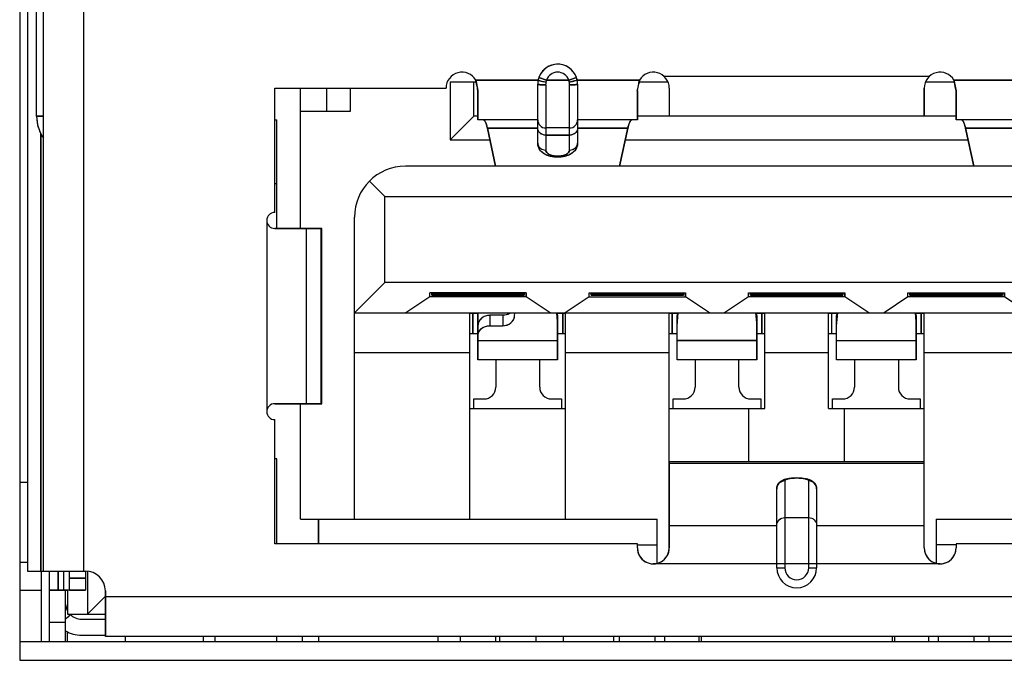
# Model space of a CAD drawing. Header units: millimetres. Extents: x 0 to 1750, y -1720 to 477.
# Tile 291 of 317: x 657.02 to 669.37, y -69.49 to -61.45. Entities that reach past the tile are written whole.
import ezdxf

# ---------------------------------------------------------------- set-up
doc = ezdxf.new("R2010")
doc.units = ezdxf.units.MM
doc.header["$LTSCALE"] = 92.51
for name, color, linetype in [('101304998_DXF_CONTINUOUS_LINE', 7, 'CONTINUOUS'), ('_101304998_1DXF_CONTINUOUS_LINE', 7, 'CONTINUOUS'), ('DE-11-072043DXF_CONTINUOUS_LINE', 7, 'CONTINUOUS'), ('DE-13-001875DXF_CONTINUOUS_LINE', 7, 'CONTINUOUS'), ('DE-19-009523DXF_CONTINUOUS_LINE', 7, 'CONTINUOUS'), ('DFN_10P_20_9DXF_CONTINUOUS_LINE', 7, 'CONTINUOUS'), ('MANIFOLD_SOLDXF_CONTINUOUS_LINE', 7, 'CONTINUOUS'), ('QFN_64P_20_SDXF_CONTINUOUS_LINE', 7, 'CONTINUOUS'), ('RES0402_M_1_DXF_CONTINUOUS_LINE', 7, 'CONTINUOUS'), ('SOT457_M_1_1DXF_CONTINUOUS_LINE', 7, 'CONTINUOUS')]:
    doc.layers.add(name, color=color, linetype=linetype)

msp = doc.modelspace()

# ---------------------------------------------------------------- linework, layer by layer
at = {"layer": '101304998_DXF_CONTINUOUS_LINE'}
for p, q in [((657.115, -39.165), (657.115, -68.365)), ((657.316, -68.365), (657.316, -39.165)), ((657.816, -39.129), (657.816, -68.365)), ((657.228, -62.655), (657.228, -59.655)), ((662.416, -62.225), (662.416, -62.955)), ((662.416, -62.225), (662.739, -62.225)), ((662.716, -62.655), (662.716, -62.225)), ((662.739, -62.205), (663.521, -62.205)), ((663.516, -62.996), (663.516, -62.255)), ((663.624, -62.205), (663.53, -62.172)), ((663.616, -62.265), (663.616, -63.082)), ((663.624, -62.205), (663.907, -62.205)), ((664.001, -62.172), (663.907, -62.205)), ((663.916, -63.082), (663.916, -62.265)), ((664.011, -62.205), (664.792, -62.205)), ((664.016, -62.255), (664.016, -62.705)), ((664.792, -62.225), (665.149, -62.225)), ((665.098, -62.155), (668.433, -62.155)), ((668.383, -62.225), (668.739, -62.225)), ((668.739, -62.205), (669.521, -62.205)), ((668.74, -62.213), (668.739, -62.205)), ((660.216, -63.865), (660.216, -62.305)), ((660.216, -62.305), (662.366, -62.305)), ((660.541, -64.065), (660.541, -62.305)), ((660.866, -62.305), (660.866, -62.595)), ((661.166, -62.595), (661.166, -62.305)), ((662.766, -62.705), (662.766, -62.337)), ((664.766, -62.337), (664.766, -62.705)), ((665.166, -62.305), (665.166, -62.655)), ((668.366, -62.305), (668.366, -62.655)), ((668.766, -62.705), (668.766, -62.337)), ((660.541, -62.595), (661.166, -62.595)), ((657.228, -62.655), (657.316, -62.655)), ((660.216, -62.705), (660.241, -62.705)), ((660.241, -64.065), (660.241, -62.705)), ((662.716, -62.655), (662.416, -62.955)), ((662.766, -62.655), (662.716, -62.655)), ((663.516, -62.705), (662.766, -62.705)), ((662.858, -62.728), (662.862, -62.736)), ((664.766, -62.705), (664.016, -62.705)), ((664.016, -62.71), (664.016, -62.996)), ((664.67, -62.736), (664.673, -62.728)), ((665.166, -62.655), (664.766, -62.655)), ((668.366, -62.655), (665.166, -62.655)), ((668.766, -62.655), (668.366, -62.655)), ((669.516, -62.705), (668.766, -62.705)), ((668.858, -62.728), (668.862, -62.736)), ((657.282, -62.878), (657.282, -68.365)), ((662.885, -62.809), (662.988, -63.285)), ((662.885, -62.809), (663.516, -62.809)), ((663.916, -62.805), (663.616, -62.805)), ((664.016, -62.809), (664.646, -62.809)), ((664.543, -63.285), (664.646, -62.809)), ((668.885, -62.809), (668.988, -63.285)), ((668.885, -62.809), (669.516, -62.809)), ((662.416, -62.955), (662.917, -62.955)), ((663.616, -62.895), (663.916, -62.895)), ((664.614, -62.955), (668.917, -62.955)), ((671.676, -63.285), (661.856, -63.285)), ((661.596, -63.665), (661.403, -63.473)), ((660.241, -63.505), (660.216, -63.505)), ((661.596, -64.745), (661.596, -63.665)), ((661.596, -63.665), (671.936, -63.665)), ((660.121, -66.334), (660.121, -63.996)), ((661.216, -67.715), (661.216, -63.925)), ((660.216, -64.065), (660.807, -64.065)), ((660.611, -64.065), (660.611, -66.265)), ((660.797, -66.265), (660.797, -64.065)), ((660.807, -66.265), (660.807, -64.065)), ((661.216, -65.125), (661.596, -64.745)), ((671.936, -64.745), (661.596, -64.745)), ((662.161, -64.925), (661.861, -65.125)), ((662.161, -64.925), (662.161, -64.875)), ((663.371, -64.875), (662.161, -64.875)), ((663.371, -64.925), (662.161, -64.925)), ((662.186, -64.905), (662.186, -64.875)), ((662.186, -64.905), (663.346, -64.905)), ((663.339, -64.889), (662.193, -64.889)), ((663.346, -64.875), (663.346, -64.905)), ((663.371, -64.925), (663.371, -64.875)), ((663.671, -65.125), (663.371, -64.925)), ((664.161, -64.925), (663.861, -65.125)), ((664.161, -64.925), (664.161, -64.875)), ((664.161, -64.875), (665.371, -64.875)), ((664.161, -64.925), (665.371, -64.925)), ((664.186, -64.905), (664.186, -64.875)), ((664.186, -64.905), (665.346, -64.905)), ((665.339, -64.889), (664.193, -64.889)), ((665.346, -64.875), (665.346, -64.905)), ((665.371, -64.925), (665.371, -64.875)), ((665.671, -65.125), (665.371, -64.925)), ((666.161, -64.925), (665.861, -65.125)), ((666.161, -64.925), (666.161, -64.875)), ((666.161, -64.875), (667.371, -64.875)), ((667.371, -64.925), (666.161, -64.925)), ((666.186, -64.905), (666.186, -64.875)), ((666.186, -64.905), (667.346, -64.905)), ((667.339, -64.889), (666.193, -64.889)), ((667.346, -64.875), (667.346, -64.905)), ((667.371, -64.925), (667.371, -64.875)), ((667.671, -65.125), (667.371, -64.925)), ((668.161, -64.925), (667.861, -65.125)), ((668.161, -64.925), (668.161, -64.875)), ((668.161, -64.875), (669.371, -64.875)), ((669.371, -64.925), (668.161, -64.925)), ((668.186, -64.905), (668.186, -64.875)), ((668.186, -64.905), (669.346, -64.905)), ((669.339, -64.889), (668.193, -64.889)), ((669.346, -64.875), (669.346, -64.905)), ((669.371, -64.925), (669.371, -64.875)), ((661.216, -65.125), (672.316, -65.125)), ((662.666, -67.715), (662.666, -65.125)), ((662.702, -65.135), (662.666, -65.135)), ((662.702, -65.135), (662.702, -65.385)), ((662.765, -65.135), (662.702, -65.135)), ((662.766, -65.715), (662.766, -65.125)), ((662.916, -65.156), (662.916, -65.286)), ((663.077, -65.156), (662.916, -65.156)), ((663.077, -65.156), (663.077, -65.286)), ((663.226, -65.167), (663.23, -65.125)), ((663.751, -65.125), (663.766, -65.286)), ((663.766, -65.156), (663.763, -65.125)), ((663.766, -65.156), (663.766, -65.715)), ((663.829, -65.135), (663.767, -65.135)), ((663.829, -65.385), (663.829, -65.135)), ((663.861, -65.135), (663.829, -65.135)), ((663.866, -67.715), (663.866, -65.125)), ((665.166, -66.989), (665.166, -65.125)), ((665.202, -65.135), (665.166, -65.135)), ((665.202, -65.135), (665.202, -65.385)), ((665.264, -65.135), (665.202, -65.135)), ((665.268, -65.125), (665.265, -65.159)), ((665.265, -65.289), (665.28, -65.125)), ((665.265, -65.715), (665.265, -65.159)), ((666.25, -65.125), (666.265, -65.289)), ((666.265, -65.159), (666.262, -65.125)), ((666.328, -65.135), (666.265, -65.135)), ((666.265, -65.159), (666.265, -65.715)), ((666.328, -65.385), (666.328, -65.135)), ((666.366, -65.135), (666.328, -65.135)), ((666.366, -66.325), (666.366, -65.125)), ((667.166, -66.325), (667.166, -65.125)), ((667.202, -65.135), (667.166, -65.135)), ((667.202, -65.135), (667.202, -65.385)), ((667.264, -65.135), (667.202, -65.135)), ((667.268, -65.125), (667.265, -65.159)), ((667.265, -65.289), (667.28, -65.125)), ((667.265, -65.715), (667.265, -65.159)), ((668.25, -65.125), (668.265, -65.289)), ((668.265, -65.159), (668.262, -65.125)), ((668.328, -65.135), (668.265, -65.135)), ((668.265, -65.159), (668.265, -65.715)), ((668.328, -65.385), (668.328, -65.135)), ((668.366, -65.135), (668.328, -65.135)), ((668.366, -66.989), (668.366, -65.125)), ((662.916, -65.286), (663.077, -65.286)), ((662.666, -65.385), (662.766, -65.385)), ((662.766, -65.474), (663.766, -65.474)), ((663.766, -65.385), (663.866, -65.385)), ((665.166, -65.385), (665.265, -65.385)), ((665.265, -65.474), (666.265, -65.474)), ((666.266, -65.385), (666.366, -65.385)), ((667.166, -65.385), (667.265, -65.385)), ((667.265, -65.474), (668.265, -65.474)), ((668.266, -65.385), (668.366, -65.385)), ((662.666, -65.625), (661.216, -65.625)), ((663.766, -65.715), (662.766, -65.715)), ((662.991, -65.715), (662.991, -66.056)), ((663.541, -66.056), (663.541, -65.715)), ((665.166, -65.625), (663.866, -65.625)), ((666.265, -65.715), (665.265, -65.715)), ((665.491, -65.715), (665.491, -66.056)), ((666.041, -66.056), (666.041, -65.715)), ((667.166, -65.625), (666.366, -65.625)), ((668.265, -65.715), (667.265, -65.715)), ((667.491, -65.715), (667.491, -66.056)), ((668.041, -65.715), (668.041, -66.056)), ((669.666, -65.625), (668.366, -65.625)), ((662.716, -66.325), (662.716, -66.206)), ((662.716, -66.206), (662.841, -66.206)), ((663.691, -66.206), (663.816, -66.206)), ((663.816, -66.206), (663.816, -66.325)), ((665.216, -66.325), (665.216, -66.206)), ((665.216, -66.206), (665.341, -66.206)), ((666.191, -66.206), (666.316, -66.206)), ((666.316, -66.206), (666.316, -66.325)), ((667.216, -66.325), (667.216, -66.206)), ((667.216, -66.206), (667.341, -66.206)), ((668.191, -66.206), (668.316, -66.206)), ((668.316, -66.206), (668.316, -66.325)), ((660.807, -66.265), (660.216, -66.265)), ((660.541, -67.715), (660.541, -66.265)), ((662.666, -66.325), (663.866, -66.325)), ((665.166, -66.325), (666.366, -66.325)), ((666.166, -66.989), (666.166, -66.325)), ((667.166, -66.325), (668.366, -66.325)), ((667.366, -66.989), (667.366, -66.325)), ((660.216, -68.025), (660.216, -66.465)), ((660.241, -66.955), (660.216, -66.955)), ((660.241, -68.025), (660.241, -66.955)), ((665.166, -68.075), (665.166, -66.989)), ((665.166, -66.989), (668.366, -66.989)), ((668.366, -67.015), (665.166, -67.015)), ((668.366, -68.075), (668.366, -66.989)), ((666.516, -68.325), (666.516, -67.332)), ((666.616, -67.235), (666.616, -68.325)), ((666.916, -68.325), (666.916, -67.235)), ((667.016, -67.332), (667.016, -68.325)), ((666.616, -67.695), (666.916, -67.695)), ((660.541, -67.715), (665.016, -67.715)), ((660.766, -68.025), (660.766, -67.715)), ((665.016, -68.269), (665.016, -67.715)), ((665.166, -67.792), (666.516, -67.792)), ((667.016, -67.792), (668.366, -67.792)), ((668.516, -67.715), (668.516, -68.269)), ((668.516, -67.715), (672.991, -67.715)), ((664.766, -68.025), (660.216, -68.025)), ((664.766, -68.075), (664.766, -68.025)), ((664.766, -68.035), (665.016, -68.035)), ((668.766, -68.035), (668.516, -68.035)), ((668.766, -68.025), (668.766, -68.075)), ((673.316, -68.025), (668.766, -68.025)), ((668.566, -68.275), (664.966, -68.275)), ((657.115, -68.365), (657.315, -68.365)), ((657.291, -69.255), (657.291, -68.365)), ((657.316, -68.365), (657.841, -68.365)), ((657.391, -69.255), (657.391, -68.365)), ((657.497, -68.365), (657.497, -68.605)), ((657.565, -68.365), (657.565, -68.605)), ((657.641, -68.605), (657.641, -68.365)), ((657.841, -68.365), (657.841, -68.605)), ((657.866, -68.365), (657.866, -68.905)), ((666.516, -68.325), (666.616, -68.325)), ((666.916, -68.325), (667.016, -68.325)), ((657.641, -68.455), (657.841, -68.455)), ((657.391, -68.605), (657.616, -68.605)), ((657.591, -69.255), (657.591, -68.605)), ((657.616, -68.605), (657.616, -68.905)), ((657.841, -68.605), (657.641, -68.605)), ((657.866, -68.905), (658.088, -68.683)), ((658.091, -69.185), (658.091, -68.615)), ((658.091, -68.685), (675.441, -68.685)), ((657.616, -68.905), (658.091, -68.905)), ((657.649, -68.91), (657.618, -68.942)), ((657.391, -69.005), (657.591, -69.005)), ((657.618, -68.942), (657.591, -68.969)), ((657.791, -68.969), (658.091, -68.969)), ((657.616, -69.255), (657.616, -69.129)), ((657.791, -69.169), (658.091, -69.169)), ((675.441, -69.185), (658.091, -69.185)), ((658.341, -69.185), (658.341, -69.255)), ((659.316, -69.185), (659.316, -69.255)), ((659.466, -69.185), (659.466, -69.255)), ((660.241, -69.255), (660.241, -69.185)), ((660.766, -69.185), (660.766, -69.255)), ((662.266, -69.255), (662.266, -69.185)), ((662.541, -69.185), (662.541, -69.255)), ((662.991, -69.255), (662.991, -69.185)), ((663.041, -69.255), (663.041, -69.185)), ((663.491, -69.185), (663.491, -69.255)), ((663.841, -69.255), (663.841, -69.185)), ((664.541, -69.255), (664.541, -69.185)), ((664.991, -69.255), (664.991, -69.185)), ((665.111, -69.255), (665.111, -69.185)), ((665.541, -69.255), (665.541, -69.185)), ((665.566, -69.185), (665.566, -69.255)), ((667.966, -69.255), (667.966, -69.185)), ((667.991, -69.185), (667.991, -69.255)), ((668.421, -69.185), (668.421, -69.255)), ((668.541, -69.185), (668.541, -69.255)), ((668.991, -69.255), (668.991, -69.185))]:
    msp.add_line(p, q, dxfattribs=at)
for centre, radius, start, end in [((663.766, -62.255), 0.25, 19.4712, 160.5288), ((662.566, -62.305), 0.2, 30, 180), ((663.766, -62.255), 0.15, 19.4712, 160.5288), ((664.966, -62.305), 0.2, 0, 150), ((668.566, -62.305), 0.2, 30, 180), ((681.478, -58.463), 19.109, 191.2935, 191.6967), ((663.766, -62.255), 0.25, 171.0285, 177.4294), ((663.766, -62.255), 0.25, 177.432, 179.9998), ((663.766, -62.255), 0.25, 168.4633, 171.0259), ((663.766, -62.255), 0.251, 166.7221, 168.4638), ((663.765, -62.255), 0.25, 164.9202, 166.7218), ((663.765, -62.255), 0.249, 163.1557, 164.9199), ((663.766, -62.255), 0.25, 160.5275, 163.1543), ((663.895, -60.788), 1.467, 256.7138, 257.1393), ((664.056, -60.073), 2.2, 257.1789, 258.5215), ((663.83, -62.265), 0.215, 170.3672, 180.0112), ((663.825, -62.264), 0.209, 163.6074, 170.3563), ((663.706, -62.264), 0.209, 9.6437, 16.3926), ((663.475, -60.073), 2.2, 281.4785, 282.8211), ((663.701, -62.265), 0.215, 359.9888, 9.6328), ((663.636, -60.788), 1.467, 282.8607, 283.2862), ((663.765, -62.255), 0.25, 17.7034, 19.472), ((663.766, -62.255), 0.25, 14.8836, 17.703), ((663.765, -62.255), 0.25, 11.5354, 14.8806), ((663.765, -62.255), 0.25, 1.5623, 11.5275), ((663.766, -62.255), 0.25, 0, 1.5529), ((647.321, -58.723), 17.815, 348.2943, 348.5811), ((642.924, -57.834), 22.301, 348.579, 348.6953), ((687.085, -58.543), 18.708, 191.3133, 191.7), ((662.833, -62.722), 0.0167, 61.4852, 67.2258), ((662.825, -62.733), 0.0304, 45.7693, 49.6065), ((662.754, -62.782), 0.117, 27.564, 29.1206), ((662.684, -62.816), 0.195, 23.2122, 24.3109), ((663.616, -62.705), 0.1, 180, 270), ((663.916, -62.705), 0.1, 270, 0), ((664.847, -62.816), 0.195, 155.6891, 156.7878), ((664.777, -62.782), 0.117, 150.8794, 152.436), ((664.706, -62.733), 0.0304, 130.3935, 134.2307), ((664.698, -62.722), 0.0167, 112.7742, 118.5148), ((668.833, -62.722), 0.0167, 61.4852, 67.2258), ((668.825, -62.733), 0.0304, 45.7693, 49.6065), ((668.754, -62.782), 0.117, 27.564, 29.1206), ((668.684, -62.816), 0.195, 23.2122, 24.3109), ((662.406, -62.917), 0.491, 17.2174, 17.8042), ((662.316, -62.945), 0.585, 15.8996, 17.1959), ((662.213, -62.974), 0.693, 15.4611, 15.9225), ((662.07, -63.013), 0.84, 14.069, 15.4315), ((665.461, -63.013), 0.84, 164.5685, 165.931), ((665.319, -62.974), 0.693, 164.0775, 164.5389), ((665.215, -62.945), 0.585, 162.8041, 164.1004), ((665.125, -62.917), 0.491, 162.1958, 162.7826), ((668.406, -62.917), 0.491, 17.2174, 17.8042), ((668.316, -62.945), 0.585, 15.8996, 17.1959), ((668.213, -62.974), 0.693, 15.4611, 15.9225), ((668.07, -63.013), 0.84, 14.069, 15.4315), ((663.655, -62.996), 0.139, 180.0096, 188.1082), ((663.876, -62.996), 0.14, 351.5973, 359.9947), ((661.856, -63.925), 0.64, 90, 180), ((660.216, -63.965), 0.1, 90, 270), ((662.841, -66.056), 0.15, 270, 0), ((663.691, -66.056), 0.15, 180, 270), ((665.341, -66.056), 0.15, 270, 360), ((666.191, -66.056), 0.15, 180, 270), ((667.341, -66.056), 0.15, 270, 360), ((668.191, -66.056), 0.15, 180, 270), ((660.216, -66.365), 0.1, 90, 270), ((666.626, -67.332), 0.11, 170.4518, 179.9826), ((666.609, -67.332), 0.0933, 170.9334, 179.9645), ((666.905, -67.332), 0.11, 0.0175, 8.9695), ((664.966, -68.075), 0.2, 180, 0), ((668.566, -68.075), 0.2, 180, 0), ((657.841, -68.615), 0.25, 0, 90), ((666.766, -68.325), 0.25, 180, 0), ((666.766, -68.325), 0.15, 180, 0), ((657.791, -68.769), 0.2, 189.9916, 208.888), ((657.791, -68.769), 0.2, 224.9999, 270), ((657.791, -68.769), 0.4, 239.9857, 270)]:
    msp.add_arc(centre, radius, start, end, dxfattribs=at)
for points, knots in [([(663.516, -62.255), (663.516, -62.257), (663.519, -62.258), (663.522, -62.259), (663.523, -62.259)], [0, 0, 0, 0, 0.588688, 1, 1, 1, 1]), ([(663.521, -62.205), (663.521, -62.206), (663.525, -62.207), (663.531, -62.209), (663.543, -62.212), (663.552, -62.215), (663.558, -62.216)], [0, 0, 0, 0, 0.062858, 0.249165, 0.567001, 1, 1, 1, 1]), ([(663.523, -62.259), (663.535, -62.262), (663.567, -62.264), (663.597, -62.265), (663.616, -62.265)], [0, 0, 0, 0, 0.41525, 1, 1, 1, 1]), ([(663.916, -62.265), (663.928, -62.265), (663.951, -62.265), (663.984, -62.263), (664.001, -62.26), (664.016, -62.258), (664.016, -62.255)], [0, 0, 0, 0, 0.363643, 0.699215, 0.921698, 1, 1, 1, 1]), ([(664.01, -62.206), (664.009, -62.207), (663.997, -62.21), (663.984, -62.213), (663.974, -62.216)], [0, 0, 0, 0, 0.109738, 1, 1, 1, 1]), ([(664.011, -62.205), (664.011, -62.205), (664.01, -62.206), (664.01, -62.206), (664.01, -62.206)], [0, 0, 0, 0, 0.326833, 1, 1, 1, 1]), ([(662.841, -62.707), (662.842, -62.707), (662.843, -62.708), (662.844, -62.709), (662.845, -62.71)], [0, 0, 0, 0, 0.481996, 1, 1, 1, 1]), ([(664.686, -62.71), (664.687, -62.709), (664.688, -62.708), (664.69, -62.707), (664.69, -62.707)], [0, 0, 0, 0, 0.518004, 1, 1, 1, 1]), ([(668.841, -62.707), (668.842, -62.707), (668.843, -62.708), (668.844, -62.709), (668.845, -62.71)], [0, 0, 0, 0, 0.481996, 1, 1, 1, 1]), ([(663.616, -62.895), (663.591, -62.895), (663.541, -62.88), (663.516, -62.832), (663.516, -62.809)], [0, 0, 0, 0, 0.526206, 1, 1, 1, 1]), ([(663.995, -62.861), (663.981, -62.878), (663.952, -62.892), (663.923, -62.895), (663.916, -62.895)], [0, 0, 0, 0, 0.739857, 1, 1, 1, 1]), ([(663.516, -62.996), (663.516, -63.019), (663.541, -63.067), (663.591, -63.082), (663.616, -63.082)], [0, 0, 0, 0, 0.473794, 1, 1, 1, 1]), ([(663.916, -63.082), (663.941, -63.082), (663.991, -63.067), (664.016, -63.019), (664.016, -62.996)], [0, 0, 0, 0, 0.526206, 1, 1, 1, 1]), ([(664.014, -63.017), (664.01, -63.042), (663.988, -63.09), (663.926, -63.14), (663.849, -63.167), (663.765, -63.175), (663.682, -63.166), (663.605, -63.139), (663.543, -63.09), (663.521, -63.041), (663.517, -63.016)], [0, 0, 0, 0, 0.119715, 0.24002, 0.366322, 0.500166, 0.633959, 0.760145, 0.880158, 1, 1, 1, 1]), ([(663.616, -63.082), (663.616, -63.106), (663.654, -63.139), (663.71, -63.155), (663.766, -63.161), (663.822, -63.155), (663.877, -63.139), (663.915, -63.106), (663.916, -63.082)], [0, 0, 0, 0, 0.194547, 0.338438, 0.5, 0.661562, 0.805453, 1, 1, 1, 1]), ([(662.193, -64.889), (662.191, -64.889), (662.189, -64.889), (662.186, -64.889), (662.186, -64.889)], [0, 0, 0, 0, 0.746644, 1, 1, 1, 1]), ([(663.346, -64.889), (663.346, -64.889), (663.342, -64.889), (663.34, -64.889), (663.339, -64.889)], [0, 0, 0, 0, 0.253354, 1, 1, 1, 1]), ([(664.193, -64.889), (664.191, -64.889), (664.189, -64.889), (664.186, -64.889), (664.186, -64.889)], [0, 0, 0, 0, 0.746644, 1, 1, 1, 1]), ([(665.346, -64.889), (665.346, -64.889), (665.342, -64.889), (665.34, -64.889), (665.339, -64.889)], [0, 0, 0, 0, 0.253354, 1, 1, 1, 1]), ([(666.193, -64.889), (666.191, -64.889), (666.189, -64.889), (666.186, -64.889), (666.186, -64.889)], [0, 0, 0, 0, 0.746644, 1, 1, 1, 1]), ([(667.346, -64.889), (667.346, -64.889), (667.342, -64.889), (667.34, -64.889), (667.339, -64.889)], [0, 0, 0, 0, 0.253354, 1, 1, 1, 1]), ([(668.193, -64.889), (668.191, -64.889), (668.189, -64.889), (668.186, -64.889), (668.186, -64.889)], [0, 0, 0, 0, 0.746644, 1, 1, 1, 1]), ([(669.346, -64.889), (669.346, -64.889), (669.342, -64.889), (669.34, -64.889), (669.339, -64.889)], [0, 0, 0, 0, 0.253354, 1, 1, 1, 1]), ([(662.858, -65.166), (662.849, -65.169), (662.816, -65.184), (662.789, -65.211), (662.777, -65.235)], [0, 0, 0, 0, 0.263292, 1, 1, 1, 1]), ([(663.077, -65.286), (663.113, -65.286), (663.184, -65.265), (663.223, -65.2), (663.226, -65.167)], [0, 0, 0, 0, 0.526141, 1, 1, 1, 1]), ([(662.766, -65.414), (662.766, -65.381), (662.803, -65.308), (662.878, -65.286), (662.916, -65.286)], [0, 0, 0, 0, 0.472466, 1, 1, 1, 1]), ([(666.517, -67.314), (666.521, -67.289), (666.548, -67.244), (666.614, -67.21), (666.687, -67.197), (666.766, -67.192), (666.845, -67.197), (666.918, -67.211), (666.984, -67.244), (667.01, -67.29), (667.014, -67.315)], [0, 0, 0, 0, 0.126596, 0.241364, 0.36284, 0.500253, 0.637628, 0.75837, 0.872986, 1, 1, 1, 1]), ([(666.916, -67.235), (666.916, -67.229), (666.899, -67.215), (666.85, -67.202), (666.766, -67.194), (666.682, -67.202), (666.632, -67.215), (666.616, -67.229), (666.616, -67.235)], [0, 0, 0, 0, 0.058036, 0.166788, 0.5, 0.833211, 0.941964, 1, 1, 1, 1]), ([(666.616, -67.235), (666.593, -67.235), (666.545, -67.251), (666.52, -67.295), (666.517, -67.317)], [0, 0, 0, 0, 0.505319, 1, 1, 1, 1]), ([(667.016, -67.332), (667.016, -67.307), (666.993, -67.255), (666.941, -67.235), (666.916, -67.235)], [0, 0, 0, 0, 0.494037, 1, 1, 1, 1]), ([(666.516, -67.792), (666.516, -67.767), (666.538, -67.715), (666.59, -67.695), (666.616, -67.695)], [0, 0, 0, 0, 0.494037, 1, 1, 1, 1]), ([(666.916, -67.695), (666.941, -67.695), (666.993, -67.715), (667.016, -67.767), (667.016, -67.792)], [0, 0, 0, 0, 0.505963, 1, 1, 1, 1])]:
    msp.add_open_spline(points, degree=3, knots=knots, dxfattribs=at)
for points in [[(657.228, -62.655), (657.228, -62.753), (657.26, -62.854), (657.315, -62.935)], [(662.846, -62.711), (662.85, -62.715), (662.854, -62.72), (662.856, -62.725)], [(662.863, -62.739), (662.867, -62.748), (662.87, -62.757), (662.873, -62.767)], [(664.658, -62.767), (664.661, -62.757), (664.664, -62.748), (664.668, -62.739)], [(664.675, -62.725), (664.678, -62.72), (664.681, -62.715), (664.685, -62.711)], [(668.846, -62.711), (668.85, -62.715), (668.854, -62.72), (668.856, -62.725)], [(668.863, -62.739), (668.867, -62.748), (668.87, -62.757), (668.873, -62.767)], [(664.016, -62.809), (664.016, -62.828), (664.007, -62.847), (663.995, -62.861)], [(662.916, -65.156), (662.896, -65.156), (662.876, -65.16), (662.858, -65.166)], [(663.132, -65.147), (663.114, -65.153), (663.095, -65.156), (663.077, -65.156)], [(663.174, -65.125), (663.161, -65.135), (663.147, -65.142), (663.132, -65.147)], [(662.777, -65.235), (662.77, -65.25), (662.766, -65.268), (662.766, -65.285)]]:
    msp.add_open_spline(points, degree=3, dxfattribs=at)
at = {"layer": '_101304998_1DXF_CONTINUOUS_LINE'}
for p, q in [((657.228, -62.655), (657.228, -59.655)), ((662.416, -62.225), (662.416, -62.955)), ((662.416, -62.225), (662.743, -62.225)), ((662.716, -62.655), (662.716, -62.225)), ((664.788, -62.225), (665.149, -62.225)), ((668.383, -62.225), (668.743, -62.225)), ((660.541, -64.065), (660.541, -62.305)), ((660.866, -62.305), (660.866, -62.595)), ((661.166, -62.595), (661.166, -62.305)), ((660.541, -62.595), (661.166, -62.595)), ((657.316, -62.655), (657.228, -62.655)), ((662.716, -62.655), (662.416, -62.955)), ((662.766, -62.655), (662.716, -62.655)), ((665.166, -62.655), (664.766, -62.655)), ((668.766, -62.655), (668.366, -62.655)), ((662.416, -62.955), (662.917, -62.955)), ((664.614, -62.955), (668.917, -62.955)), ((671.676, -63.285), (661.856, -63.285)), ((661.596, -63.665), (661.403, -63.473)), ((661.596, -64.745), (661.596, -63.665)), ((661.596, -63.665), (671.936, -63.665)), ((661.216, -67.715), (661.216, -63.925)), ((661.216, -65.125), (661.596, -64.745)), ((671.936, -64.745), (661.596, -64.745)), ((662.161, -64.925), (661.861, -65.125)), ((662.161, -64.925), (662.161, -64.875)), ((663.371, -64.875), (662.161, -64.875)), ((663.371, -64.925), (662.161, -64.925)), ((662.186, -64.905), (662.186, -64.875)), ((662.186, -64.905), (663.346, -64.905)), ((663.339, -64.889), (662.193, -64.889)), ((663.346, -64.905), (663.346, -64.875)), ((663.371, -64.875), (663.371, -64.925)), ((663.671, -65.125), (663.371, -64.925)), ((664.161, -64.925), (663.861, -65.125)), ((664.161, -64.925), (664.161, -64.875)), ((664.161, -64.875), (665.371, -64.875)), ((664.161, -64.925), (665.371, -64.925)), ((664.186, -64.905), (664.186, -64.875)), ((665.346, -64.905), (664.186, -64.905)), ((665.346, -64.905), (664.186, -64.905)), ((665.339, -64.889), (664.193, -64.889)), ((665.346, -64.905), (665.346, -64.875)), ((665.371, -64.875), (665.371, -64.925)), ((665.671, -65.125), (665.371, -64.925)), ((666.161, -64.925), (665.861, -65.125)), ((666.161, -64.925), (666.161, -64.875)), ((666.161, -64.875), (667.371, -64.875)), ((667.371, -64.925), (666.161, -64.925)), ((666.186, -64.905), (666.186, -64.875)), ((666.186, -64.905), (667.346, -64.905)), ((667.339, -64.889), (666.193, -64.889)), ((667.346, -64.905), (667.346, -64.875)), ((667.371, -64.875), (667.371, -64.925)), ((667.671, -65.125), (667.371, -64.925)), ((668.161, -64.925), (667.861, -65.125)), ((668.161, -64.925), (668.161, -64.875)), ((668.161, -64.875), (669.371, -64.875)), ((669.371, -64.925), (668.161, -64.925)), ((668.186, -64.905), (668.186, -64.875)), ((668.186, -64.905), (669.346, -64.905)), ((669.339, -64.889), (668.193, -64.889)), ((669.346, -64.905), (669.346, -64.875)), ((669.371, -64.875), (669.371, -64.925)), ((669.671, -65.125), (669.371, -64.925)), ((661.216, -65.125), (672.316, -65.125)), ((662.666, -67.715), (662.666, -65.125)), ((662.702, -65.135), (662.666, -65.135)), ((662.702, -65.385), (662.702, -65.135)), ((662.761, -65.135), (662.702, -65.135)), ((662.766, -65.125), (662.766, -65.715)), ((662.916, -65.156), (662.916, -65.286)), ((663.077, -65.156), (662.916, -65.156)), ((663.077, -65.156), (663.077, -65.286)), ((663.226, -65.167), (663.23, -65.125)), ((663.751, -65.125), (663.766, -65.286)), ((663.766, -65.156), (663.763, -65.125)), ((663.766, -65.715), (663.766, -65.156)), ((663.829, -65.135), (663.77, -65.135)), ((663.829, -65.135), (663.829, -65.385)), ((663.861, -65.135), (663.829, -65.135)), ((663.866, -67.715), (663.866, -65.125)), ((665.166, -66.989), (665.166, -65.125)), ((665.202, -65.135), (665.166, -65.135)), ((665.202, -65.385), (665.202, -65.135)), ((665.26, -65.135), (665.202, -65.135)), ((665.268, -65.125), (665.265, -65.159)), ((665.265, -65.289), (665.28, -65.125)), ((665.265, -65.715), (665.265, -65.159)), ((666.25, -65.125), (666.265, -65.289)), ((666.265, -65.159), (666.262, -65.125)), ((666.265, -65.715), (666.265, -65.159)), ((666.328, -65.135), (666.269, -65.135)), ((666.328, -65.135), (666.328, -65.385)), ((666.366, -65.135), (666.328, -65.135)), ((666.366, -66.325), (666.366, -65.125)), ((667.166, -66.325), (667.166, -65.125)), ((667.202, -65.135), (667.166, -65.135)), ((667.202, -65.135), (667.202, -65.385)), ((667.26, -65.135), (667.202, -65.135)), ((667.268, -65.125), (667.265, -65.159)), ((667.265, -65.289), (667.28, -65.125)), ((667.265, -65.715), (667.265, -65.159)), ((668.25, -65.125), (668.265, -65.289)), ((668.265, -65.159), (668.262, -65.125)), ((668.265, -65.715), (668.265, -65.159)), ((668.328, -65.135), (668.269, -65.135)), ((668.328, -65.135), (668.328, -65.385)), ((668.366, -65.135), (668.328, -65.135)), ((668.366, -66.989), (668.366, -65.125)), ((662.916, -65.286), (663.077, -65.286)), ((662.666, -65.385), (662.765, -65.385)), ((662.766, -65.474), (663.766, -65.474)), ((663.766, -65.385), (663.866, -65.385)), ((665.166, -65.385), (665.264, -65.385)), ((666.265, -65.474), (665.265, -65.474)), ((666.266, -65.385), (666.366, -65.385)), ((667.166, -65.385), (667.264, -65.385)), ((667.265, -65.474), (668.265, -65.474)), ((668.266, -65.385), (668.366, -65.385)), ((662.666, -65.625), (661.216, -65.625)), ((663.766, -65.715), (662.766, -65.715)), ((662.991, -65.715), (662.991, -66.056)), ((663.541, -66.056), (663.541, -65.715)), ((665.166, -65.625), (663.866, -65.625)), ((666.265, -65.715), (665.265, -65.715)), ((665.491, -65.715), (665.491, -66.056)), ((666.041, -66.056), (666.041, -65.715)), ((667.166, -65.625), (666.366, -65.625)), ((668.265, -65.715), (667.265, -65.715)), ((667.491, -65.715), (667.491, -66.056)), ((668.041, -65.715), (668.041, -66.056)), ((669.666, -65.625), (668.366, -65.625)), ((662.716, -66.325), (662.716, -66.206)), ((662.716, -66.206), (662.841, -66.206)), ((663.691, -66.206), (663.816, -66.206)), ((663.816, -66.206), (663.816, -66.325)), ((665.216, -66.325), (665.216, -66.206)), ((665.216, -66.206), (665.341, -66.206)), ((666.191, -66.206), (666.316, -66.206)), ((666.316, -66.206), (666.316, -66.325)), ((667.216, -66.325), (667.216, -66.206)), ((667.216, -66.206), (667.341, -66.206)), ((668.191, -66.206), (668.316, -66.206)), ((668.316, -66.206), (668.316, -66.325)), ((660.541, -67.715), (660.541, -66.265)), ((662.666, -66.325), (663.866, -66.325)), ((665.166, -66.325), (666.366, -66.325)), ((666.166, -66.989), (666.166, -66.325)), ((667.166, -66.325), (668.366, -66.325)), ((667.366, -66.989), (667.366, -66.325)), ((660.541, -67.715), (665.016, -67.715)), ((660.766, -67.715), (660.766, -68.025)), ((665.016, -68.269), (665.016, -67.715)), ((668.516, -67.715), (668.516, -68.269)), ((668.516, -67.715), (672.991, -67.715)), ((664.766, -68.035), (665.016, -68.035)), ((668.766, -68.035), (668.516, -68.035)), ((657.291, -69.255), (657.291, -68.365)), ((657.391, -69.255), (657.391, -68.365)), ((657.497, -68.605), (657.497, -68.365)), ((657.565, -68.365), (657.565, -68.605)), ((657.641, -68.605), (657.641, -68.365)), ((657.841, -68.365), (657.841, -68.605)), ((657.841, -68.455), (657.641, -68.455)), ((657.64, -68.605), (657.391, -68.605)), ((657.591, -69.255), (657.591, -68.625)), ((657.641, -68.605), (657.841, -68.605)), ((657.649, -68.91), (657.618, -68.942)), ((657.391, -69.005), (657.591, -69.005)), ((657.618, -68.942), (657.591, -68.969)), ((657.791, -68.969), (658.091, -68.969)), ((657.791, -69.169), (658.091, -69.169)), ((660.766, -69.185), (660.766, -69.255)), ((662.266, -69.255), (662.266, -69.185)), ((662.541, -69.185), (662.541, -69.255)), ((662.991, -69.255), (662.991, -69.185)), ((663.041, -69.255), (663.041, -69.185)), ((663.491, -69.185), (663.491, -69.255)), ((664.541, -69.255), (664.541, -69.185)), ((664.991, -69.255), (664.991, -69.185)), ((665.541, -69.255), (665.541, -69.185)), ((665.566, -69.185), (665.566, -69.255)), ((667.966, -69.255), (667.966, -69.185)), ((667.991, -69.185), (667.991, -69.255)), ((668.541, -69.185), (668.541, -69.255)), ((668.991, -69.255), (668.991, -69.185))]:
    msp.add_line(p, q, dxfattribs=at)
for centre, radius, start, end in [((657.717, -62.655), 0.489, 180.0059, 185.7893), ((661.856, -63.925), 0.64, 90, 180), ((662.841, -66.056), 0.15, 270, 0), ((663.691, -66.056), 0.15, 180, 270), ((665.341, -66.056), 0.15, 270, 0), ((666.191, -66.056), 0.15, 180, 270), ((667.341, -66.056), 0.15, 270, 0), ((668.191, -66.056), 0.15, 180, 270), ((657.791, -68.769), 0.2, 184.5232, 208.91), ((657.791, -68.769), 0.2, 225.0047, 270.0237), ((657.791, -68.769), 0.4, 239.9995, 270.0118)]:
    msp.add_arc(centre, radius, start, end, dxfattribs=at)
for points, knots in [([(657.231, -62.705), (657.235, -62.746), (657.254, -62.827), (657.292, -62.901), (657.316, -62.935)], [0, 0, 0, 0, 0.500495, 1, 1, 1, 1]), ([(662.186, -64.889), (662.186, -64.889), (662.187, -64.889), (662.187, -64.889), (662.19, -64.889), (662.192, -64.889), (662.193, -64.889)], [0, 0, 0, 0, 0.061378, 0.248421, 0.561901, 1, 1, 1, 1]), ([(664.186, -64.889), (664.186, -64.889), (664.187, -64.889), (664.187, -64.889), (664.19, -64.889), (664.192, -64.889), (664.193, -64.889)], [0, 0, 0, 0, 0.061378, 0.248421, 0.561902, 1, 1, 1, 1]), ([(666.186, -64.889), (666.186, -64.889), (666.187, -64.889), (666.187, -64.889), (666.19, -64.889), (666.192, -64.889), (666.193, -64.889)], [0, 0, 0, 0, 0.061378, 0.248421, 0.561902, 1, 1, 1, 1]), ([(668.186, -64.889), (668.186, -64.889), (668.187, -64.889), (668.187, -64.889), (668.19, -64.889), (668.192, -64.889), (668.193, -64.889)], [0, 0, 0, 0, 0.061378, 0.248421, 0.561902, 1, 1, 1, 1]), ([(662.858, -65.166), (662.84, -65.172), (662.808, -65.19), (662.785, -65.219), (662.777, -65.235)], [0, 0, 0, 0, 0.51475, 1, 1, 1, 1]), ([(663.077, -65.286), (663.113, -65.286), (663.168, -65.269), (663.214, -65.216), (663.225, -65.184), (663.226, -65.167)], [0, 0, 0, 0, 0.52093, 0.766311, 1, 1, 1, 1]), ([(663.174, -65.125), (663.171, -65.128), (663.158, -65.137), (663.143, -65.143), (663.132, -65.147)], [0, 0, 0, 0, 0.246256, 1, 1, 1, 1]), ([(662.777, -65.235), (662.775, -65.239), (662.769, -65.255), (662.766, -65.272), (662.766, -65.285)], [0, 0, 0, 0, 0.253757, 1, 1, 1, 1]), ([(662.766, -65.414), (662.766, -65.397), (662.771, -65.374), (662.782, -65.355), (662.786, -65.35)], [0, 0, 0, 0, 0.74366, 1, 1, 1, 1]), ([(662.786, -65.35), (662.799, -65.33), (662.84, -65.297), (662.89, -65.286), (662.916, -65.286)], [0, 0, 0, 0, 0.484244, 1, 1, 1, 1])]:
    msp.add_open_spline(points, degree=3, knots=knots, dxfattribs=at)
for points in [[(662.916, -65.156), (662.896, -65.156), (662.876, -65.16), (662.858, -65.166)], [(663.132, -65.147), (663.114, -65.153), (663.095, -65.156), (663.077, -65.156)]]:
    msp.add_open_spline(points, degree=3, dxfattribs=at)
at = {"layer": 'DE-11-072043DXF_CONTINUOUS_LINE'}
for p, q in [((657.016, -38.135), (657.016, -69.485)), ((657.016, -69.485), (676.516, -69.485))]:
    msp.add_line(p, q, dxfattribs=at)
at = {"layer": 'DE-13-001875DXF_CONTINUOUS_LINE'}
msp.add_line((657.115, -67.255), (657.016, -67.255), dxfattribs=at)
at = {"layer": 'DE-19-009523DXF_CONTINUOUS_LINE'}
msp.add_line((676.516, -69.255), (657.016, -69.255), dxfattribs=at)
msp.add_line((676.516, -69.255), (657.016, -69.255), dxfattribs=at)
at = {"layer": 'DFN_10P_20_9DXF_CONTINUOUS_LINE'}
msp.add_line((657.016, -68.605), (657.291, -68.605), dxfattribs=at)
at = {"layer": 'MANIFOLD_SOLDXF_CONTINUOUS_LINE'}
for p, q in [((657.115, -39.165), (657.115, -68.365)), ((657.316, -68.365), (657.316, -39.165)), ((657.816, -39.129), (657.816, -68.365)), ((663.521, -62.205), (662.739, -62.205)), ((662.739, -62.208), (662.739, -62.205)), ((663.516, -62.249), (663.516, -62.255)), ((663.516, -62.705), (663.516, -62.255)), ((663.53, -62.172), (663.624, -62.205)), ((663.616, -62.265), (663.616, -63.082)), ((663.907, -62.205), (663.624, -62.205)), ((663.907, -62.205), (664.001, -62.172)), ((663.916, -63.082), (663.916, -62.265)), ((664.792, -62.205), (664.011, -62.205)), ((664.016, -62.255), (664.016, -62.25)), ((664.016, -62.255), (664.016, -62.705)), ((664.792, -62.205), (664.783, -62.25)), ((665.098, -62.155), (668.433, -62.155)), ((669.521, -62.205), (668.739, -62.205)), ((668.74, -62.213), (668.739, -62.205)), ((660.216, -63.865), (660.216, -62.305)), ((660.216, -62.305), (662.366, -62.305)), ((662.766, -62.337), (662.766, -62.705)), ((664.766, -62.705), (664.766, -62.337)), ((665.166, -62.305), (665.166, -62.655)), ((668.366, -62.655), (668.366, -62.305)), ((668.766, -62.337), (668.766, -62.705)), ((660.216, -62.705), (660.241, -62.705)), ((660.241, -64.065), (660.241, -62.705)), ((663.516, -62.705), (662.766, -62.705)), ((663.516, -62.996), (663.516, -62.706)), ((664.766, -62.705), (664.016, -62.705)), ((664.016, -62.706), (664.016, -62.996)), ((668.366, -62.655), (665.166, -62.655)), ((669.516, -62.705), (668.766, -62.705)), ((657.282, -68.365), (657.282, -62.878)), ((662.988, -63.285), (662.885, -62.809)), ((663.516, -62.809), (662.885, -62.809)), ((663.916, -62.805), (663.616, -62.805)), ((664.646, -62.809), (664.016, -62.809)), ((664.646, -62.809), (664.543, -63.285)), ((668.988, -63.285), (668.885, -62.809)), ((669.516, -62.809), (668.885, -62.809)), ((663.916, -62.895), (663.616, -62.895)), ((660.241, -63.505), (660.216, -63.505)), ((660.121, -66.334), (660.121, -63.996)), ((660.807, -64.065), (660.216, -64.065)), ((660.611, -64.065), (660.611, -66.265)), ((660.797, -66.265), (660.797, -64.065)), ((660.807, -66.265), (660.807, -64.065)), ((660.216, -66.265), (660.807, -66.265)), ((660.216, -68.025), (660.216, -66.465)), ((660.241, -66.955), (660.216, -66.955)), ((660.241, -68.025), (660.241, -66.955)), ((665.166, -66.989), (665.166, -68.075)), ((665.166, -66.989), (668.366, -66.989)), ((668.366, -67.015), (665.166, -67.015)), ((668.366, -68.075), (668.366, -66.989)), ((666.516, -68.325), (666.516, -67.332)), ((666.616, -67.235), (666.616, -68.325)), ((666.916, -68.325), (666.916, -67.235)), ((667.016, -67.332), (667.016, -68.325)), ((666.616, -67.695), (666.916, -67.695)), ((665.166, -67.792), (666.516, -67.792)), ((667.016, -67.792), (668.366, -67.792)), ((664.766, -68.025), (660.216, -68.025)), ((664.766, -68.075), (664.766, -68.025)), ((668.766, -68.025), (668.766, -68.075)), ((673.316, -68.025), (668.766, -68.025)), ((668.566, -68.275), (664.966, -68.275)), ((657.115, -68.365), (657.312, -68.365)), ((657.316, -68.365), (657.841, -68.365)), ((657.866, -68.367), (657.866, -68.905)), ((666.516, -68.325), (666.616, -68.325)), ((666.916, -68.325), (667.016, -68.325)), ((657.616, -68.605), (657.616, -68.905)), ((657.866, -68.905), (658.088, -68.683)), ((658.091, -68.615), (658.091, -69.185)), ((658.091, -68.685), (675.441, -68.685)), ((657.616, -68.905), (658.091, -68.905)), ((657.616, -69.255), (657.616, -69.129)), ((675.441, -69.185), (658.091, -69.185)), ((658.341, -69.185), (658.341, -69.255)), ((659.316, -69.185), (659.316, -69.255)), ((659.466, -69.185), (659.466, -69.255)), ((660.241, -69.255), (660.241, -69.185)), ((663.841, -69.255), (663.841, -69.185)), ((665.111, -69.255), (665.111, -69.185)), ((668.421, -69.185), (668.421, -69.255))]:
    msp.add_line(p, q, dxfattribs=at)
for centre, radius, start, end in [((663.766, -62.255), 0.25, 19.4712, 167.5845), ((662.566, -62.305), 0.2, 30, 180), ((663.766, -62.255), 0.15, 19.4712, 160.5288), ((664.966, -62.305), 0.2, 0, 150), ((668.566, -62.305), 0.2, 30, 180), ((663.766, -62.255), 0.25, 168.4702, 177.4424), ((663.766, -62.255), 0.25, 177.449, 178.6405), ((663.766, -62.255), 0.251, 167.5843, 168.4633), ((663.83, -62.265), 0.215, 170.3672, 180.0113), ((663.825, -62.264), 0.209, 163.6074, 170.3563), ((663.706, -62.264), 0.209, 9.6437, 16.3926), ((663.701, -62.265), 0.215, 359.9888, 9.6328), ((663.765, -62.256), 0.251, 18.5923, 19.4714), ((663.766, -62.255), 0.25, 13.6301, 18.5921), ((663.765, -62.255), 0.25, 11.5361, 13.6268), ((663.766, -62.255), 0.25, 10.2476, 11.537), ((663.765, -62.255), 0.25, 1.2423, 10.2405), ((646.748, -58.606), 18.4, 348.2993, 348.577), ((663.616, -62.705), 0.1, 180, 270), ((663.916, -62.705), 0.1, 270, 0), ((663.59, -62.996), 0.0744, 180.0153, 187.3491), ((663.941, -62.996), 0.0745, 352.2862, 359.983), ((660.216, -63.965), 0.1, 90, 270), ((660.216, -66.365), 0.1, 90, 270), ((666.609, -67.332), 0.0938, 170.3863, 179.9804), ((666.922, -67.332), 0.0938, 0.0179, 9.0859), ((664.966, -68.075), 0.2, 180, 0.0019), ((668.566, -68.075), 0.2, 179.9992, 0), ((657.841, -68.615), 0.25, 0, 90), ((666.766, -68.325), 0.25, 180, 0), ((666.766, -68.325), 0.15, 180, 0)]:
    msp.add_arc(centre, radius, start, end, dxfattribs=at)
for points, knots in [([(662.766, -62.337), (662.763, -62.326), (662.755, -62.283), (662.746, -62.24), (662.739, -62.208)], [0, 0, 0, 0, 0.246255, 1, 1, 1, 1]), ([(663.616, -62.265), (663.603, -62.265), (663.58, -62.265), (663.552, -62.263), (663.533, -62.261), (663.524, -62.259), (663.518, -62.258), (663.516, -62.256), (663.516, -62.255)], [0, 0, 0, 0, 0.362859, 0.697708, 0.826383, 0.919833, 0.975588, 1, 1, 1, 1]), ([(663.521, -62.205), (663.521, -62.206), (663.522, -62.206), (663.524, -62.207), (663.529, -62.208), (663.535, -62.21), (663.543, -62.212), (663.556, -62.216), (663.567, -62.218), (663.575, -62.22)], [0, 0, 0, 0, 0.017592, 0.064245, 0.143829, 0.257965, 0.404436, 0.580335, 1, 1, 1, 1]), ([(663.575, -62.22), (663.586, -62.222), (663.6, -62.225), (663.615, -62.228), (663.619, -62.229)], [0, 0, 0, 0, 0.754918, 1, 1, 1, 1]), ([(664.01, -62.206), (664.006, -62.208), (663.995, -62.211), (663.973, -62.216), (663.945, -62.223), (663.923, -62.227), (663.913, -62.229)], [0, 0, 0, 0, 0.113796, 0.349231, 0.667114, 1, 1, 1, 1]), ([(663.967, -62.264), (663.963, -62.264), (663.946, -62.265), (663.928, -62.265), (663.916, -62.265)], [0, 0, 0, 0, 0.246035, 1, 1, 1, 1]), ([(664.016, -62.255), (664.016, -62.256), (664.01, -62.259), (664.002, -62.26), (663.986, -62.263), (663.974, -62.263), (663.967, -62.264)], [0, 0, 0, 0, 0.074459, 0.265422, 0.581573, 1, 1, 1, 1]), ([(664.011, -62.205), (664.011, -62.205), (664.01, -62.206), (664.01, -62.206), (664.01, -62.206)], [0, 0, 0, 0, 0.313799, 1, 1, 1, 1]), ([(668.766, -62.337), (668.763, -62.327), (668.755, -62.286), (668.747, -62.244), (668.74, -62.213)], [0, 0, 0, 0, 0.246301, 1, 1, 1, 1]), ([(662.834, -62.705), (662.839, -62.705), (662.847, -62.711), (662.854, -62.721), (662.863, -62.738), (662.874, -62.768), (662.881, -62.794), (662.885, -62.809)], [0, 0, 0, 0, 0.120121, 0.207414, 0.317523, 0.610234, 1, 1, 1, 1]), ([(664.646, -62.809), (664.65, -62.794), (664.657, -62.768), (664.668, -62.738), (664.677, -62.721), (664.684, -62.711), (664.692, -62.705), (664.697, -62.705)], [0, 0, 0, 0, 0.389766, 0.682477, 0.792586, 0.879879, 1, 1, 1, 1]), ([(668.834, -62.705), (668.839, -62.705), (668.847, -62.711), (668.854, -62.721), (668.863, -62.738), (668.874, -62.768), (668.881, -62.794), (668.885, -62.809)], [0, 0, 0, 0, 0.120121, 0.207414, 0.317523, 0.610234, 1, 1, 1, 1]), ([(663.616, -62.895), (663.591, -62.895), (663.552, -62.882), (663.521, -62.844), (663.516, -62.82), (663.516, -62.809)], [0, 0, 0, 0, 0.520323, 0.765468, 1, 1, 1, 1]), ([(664.016, -62.809), (664.016, -62.82), (664.01, -62.844), (663.979, -62.882), (663.941, -62.895), (663.916, -62.895)], [0, 0, 0, 0, 0.234532, 0.479677, 1, 1, 1, 1]), ([(664.016, -62.996), (664.016, -63.023), (663.998, -63.079), (663.935, -63.135), (663.854, -63.166), (663.766, -63.176), (663.677, -63.166), (663.596, -63.135), (663.533, -63.078), (663.516, -63.023), (663.516, -62.996)], [0, 0, 0, 0, 0.120618, 0.240507, 0.366168, 0.500041, 0.633907, 0.759545, 0.879402, 1, 1, 1, 1]), ([(663.516, -63.006), (663.518, -63.016), (663.525, -63.037), (663.556, -63.071), (663.592, -63.082), (663.616, -63.082)], [0, 0, 0, 0, 0.234725, 0.480642, 1, 1, 1, 1]), ([(663.916, -63.082), (663.939, -63.082), (663.975, -63.071), (664.006, -63.038), (664.014, -63.017), (664.015, -63.006)], [0, 0, 0, 0, 0.519301, 0.765255, 1, 1, 1, 1]), ([(663.766, -63.159), (663.746, -63.159), (663.71, -63.155), (663.668, -63.142), (663.641, -63.126), (663.623, -63.11), (663.616, -63.093), (663.616, -63.082)], [0, 0, 0, 0, 0.318016, 0.601256, 0.722155, 0.827518, 1, 1, 1, 1]), ([(663.916, -63.082), (663.916, -63.093), (663.908, -63.11), (663.89, -63.126), (663.863, -63.142), (663.821, -63.155), (663.785, -63.159), (663.766, -63.159)], [0, 0, 0, 0, 0.172482, 0.277845, 0.398744, 0.681984, 1, 1, 1, 1]), ([(666.516, -67.332), (666.516, -67.318), (666.521, -67.29), (666.543, -67.256), (666.573, -67.232), (666.606, -67.216), (666.642, -67.206), (666.695, -67.196), (666.766, -67.192), (666.836, -67.196), (666.889, -67.206), (666.925, -67.216), (666.959, -67.232), (666.988, -67.256), (667.01, -67.29), (667.016, -67.318), (667.016, -67.332)], [0, 0, 0, 0, 0.065552, 0.129322, 0.189018, 0.245199, 0.302489, 0.364287, 0.500065, 0.63583, 0.697616, 0.754888, 0.811056, 0.870737, 0.934461, 1, 1, 1, 1]), ([(666.616, -67.235), (666.616, -67.229), (666.626, -67.22), (666.642, -67.213), (666.669, -67.205), (666.711, -67.199), (666.746, -67.197), (666.766, -67.197)], [0, 0, 0, 0, 0.115916, 0.211739, 0.333595, 0.641507, 1, 1, 1, 1]), ([(666.766, -67.197), (666.785, -67.197), (666.82, -67.199), (666.862, -67.205), (666.889, -67.213), (666.905, -67.22), (666.916, -67.229), (666.916, -67.235)], [0, 0, 0, 0, 0.358493, 0.666405, 0.788261, 0.884084, 1, 1, 1, 1]), ([(666.616, -67.235), (666.593, -67.235), (666.546, -67.251), (666.521, -67.294), (666.517, -67.316)], [0, 0, 0, 0, 0.505352, 1, 1, 1, 1]), ([(667.014, -67.317), (667.011, -67.295), (666.986, -67.251), (666.939, -67.235), (666.916, -67.235)], [0, 0, 0, 0, 0.494612, 1, 1, 1, 1]), ([(666.516, -67.792), (666.516, -67.779), (666.521, -67.754), (666.543, -67.721), (666.576, -67.7), (666.603, -67.695), (666.616, -67.695)], [0, 0, 0, 0, 0.246098, 0.494491, 0.74611, 1, 1, 1, 1]), ([(666.916, -67.695), (666.929, -67.695), (666.955, -67.7), (666.988, -67.721), (667.01, -67.754), (667.016, -67.779), (667.016, -67.792)], [0, 0, 0, 0, 0.25389, 0.505509, 0.753902, 1, 1, 1, 1])]:
    msp.add_open_spline(points, degree=3, knots=knots, dxfattribs=at)
at = {"layer": 'QFN_64P_20_SDXF_CONTINUOUS_LINE'}
msp.add_line((657.016, -68.255), (657.115, -68.255), dxfattribs=at)
at = {"layer": 'RES0402_M_1_DXF_CONTINUOUS_LINE'}
for p, q in [((660.566, -69.255), (660.566, -69.185)), ((669.177, -69.185), (669.177, -69.255))]:
    msp.add_line(p, q, dxfattribs=at)
at = {"layer": 'SOT457_M_1_1DXF_CONTINUOUS_LINE'}
msp.add_line((664.465, -69.185), (664.465, -69.255), dxfattribs=at)

doc.saveas('drawing.dxf')
